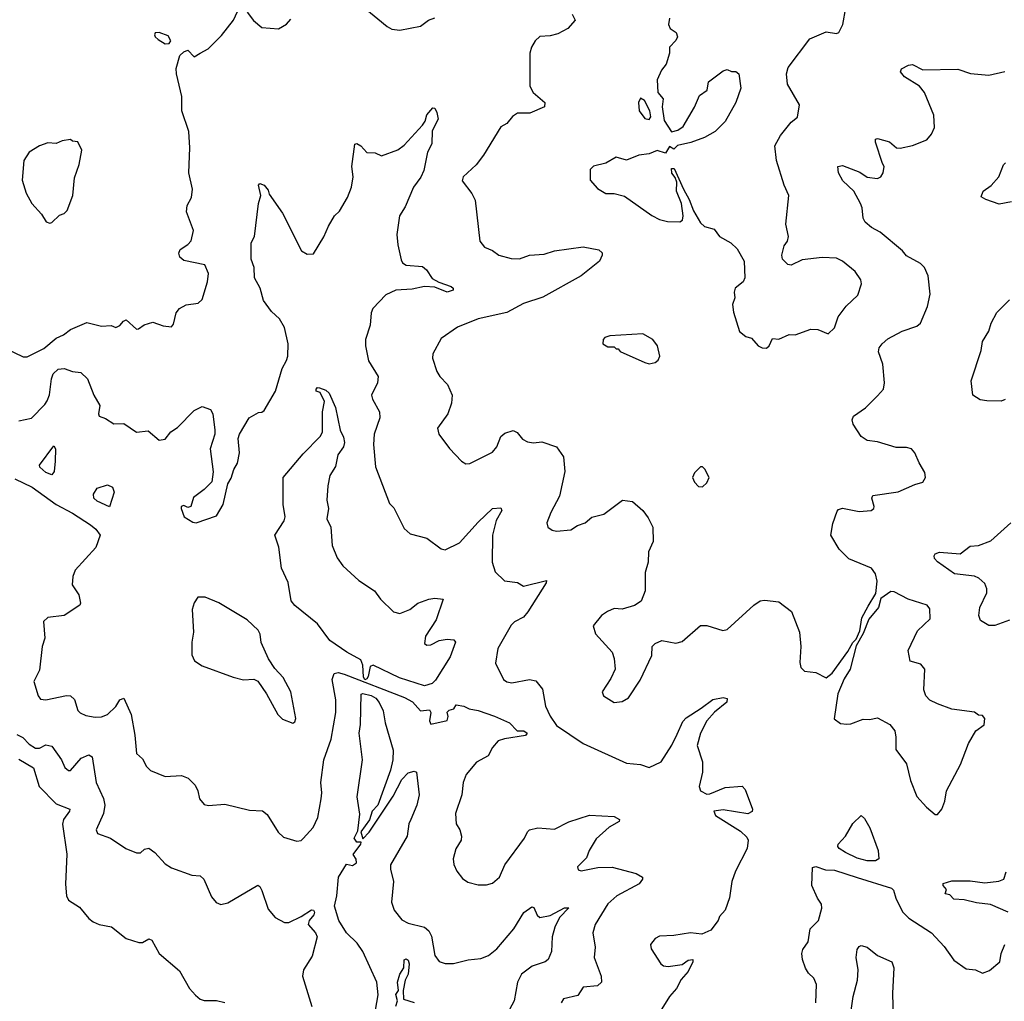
# Model space of a CAD drawing. Extents: x 2057697 to 2160550, y 827490 to 1016834.
# Tile 318 of 509: x 2122648 to 2127430, y 937793 to 942558. Entities that reach past the tile are written whole.
import ezdxf

# ---------------------------------------------------------------- set-up
doc = ezdxf.new("R2010")
doc.units = 0

msp = doc.modelspace()

# ---------------------------------------------------------------- linework, layer by layer
at = {"layer": '0CON20XD'}
for points in [[(2122581.2, 940961.2), (2122665, 940920.8), (2122685, 940920.8), (2122765, 940961.4), (2122825, 941011.9), (2122861.3, 941028.7), (2122895, 941054.4), (2122975, 941088), (2123045, 941070.6), (2123093, 941073), (2123115, 941063.3), (2123135, 941072.5), (2123152.5, 941095), (2123165, 941100), (2123215, 941056.2), (2123225, 941056.7), (2123252.7, 941077.3), (2123295, 941088.8), (2123345, 941071.2), (2123385, 941067.5), (2123395, 941080), (2123408.8, 941135), (2123424.1, 941155.9), (2123456.7, 941173.3), (2123515, 941181.2), (2123535, 941200), (2123560, 941285), (2123566, 941325), (2123547.7, 941367.7), (2123445, 941389.2), (2123426.2, 941405), (2123421.2, 941425), (2123427, 941443), (2123465, 941466.7), (2123481.2, 941485), (2123492.5, 941535), (2123458.8, 941625), (2123461.2, 941655), (2123483.3, 941695), (2123488, 941735), (2123469.2, 941815), (2123474.4, 941935), (2123469.4, 942015), (2123436.1, 942116.1), (2123435.5, 942185), (2123409.5, 942295), (2123408.6, 942321.4), (2123426.1, 942383.9), (2123445, 942401.2), (2123465, 942410), (2123495, 942377.5), (2123525, 942396), (2123563, 942417), (2123628.8, 942481.2), (2123686.2, 942555), (2123725, 942640)], [(2123752.5, 942595), (2123784.2, 942554.2), (2123825, 942520), (2123905, 942513.3), (2123943.9, 942536.1), (2123965, 942560)], [(2124325, 942613.8), (2124432.5, 942525), (2124455, 942511.2), (2124495, 942506.7), (2124595, 942526.7), (2124634.1, 942555.9), (2124665, 942566)], [(2126275, 940964), (2126287.5, 940975), (2126305, 941010), (2126335, 941006.7), (2126385, 941028.8), (2126415, 941028), (2126490, 941055), (2126525, 941053.8), (2126575, 941032.5), (2126605, 941061.2), (2126622.9, 941115), (2126662.4, 941167.6), (2126719.2, 941220.8), (2126736.9, 941275), (2126734, 941295), (2126706.2, 941335), (2126645, 941386), (2126615, 941400), (2126545.9, 941404.1), (2126448, 941392), (2126395, 941366.7), (2126379.3, 941369.3), (2126353.8, 941395), (2126350, 941415), (2126360.7, 941459.3), (2126377.7, 941482.3), (2126382, 941505), (2126370, 941565), (2126383.1, 941705), (2126361.5, 941755), (2126324.6, 941875), (2126315.6, 941945), (2126344, 941996), (2126395, 942060), (2126425.6, 942085), (2126435.6, 942145), (2126377.5, 942245), (2126371.9, 942295), (2126380, 942325), (2126485.7, 942464.3), (2126565, 942499.2), (2126615, 942491.2), (2126626.7, 942495), (2126646.2, 942535), (2126660, 942615)], [(2125331.2, 942585), (2125346, 942555), (2125310, 942515), (2125261.2, 942488.8), (2125225, 942479.2), (2125174.5, 942475.5), (2125152, 942455), (2125134, 942425), (2125126.7, 942395), (2125125.8, 942235), (2125142.5, 942205), (2125198.8, 942155), (2125197.5, 942135), (2125125.5, 942104.5), (2125065.9, 942104.1), (2125042.3, 942087.7), (2125015, 942053.3), (2124985, 942037.5), (2124900.3, 941899.7), (2124865, 941853.8), (2124802.5, 941795), (2124797.5, 941775), (2124844.1, 941714.1), (2124861.2, 941681.2), (2124882.8, 941482.8), (2124905, 941454.3), (2124945, 941437.5), (2124975, 941414.2), (2125035, 941398.1), (2125075, 941397.5), (2125124.6, 941415.4), (2125195, 941420), (2125245, 941436.4), (2125385, 941454.7), (2125461.1, 941441.1), (2125476.6, 941426.6), (2125478, 941415), (2125464.2, 941385.8), (2125375, 941313.8), (2125188.9, 941211.1), (2125095, 941180), (2125015, 941136.6), (2124874.4, 941105.6), (2124775, 941065.8), (2124695, 941010), (2124654.2, 940935), (2124652.9, 940915), (2124675, 940850), (2124689.2, 940825), (2124726.3, 940786.3), (2124749.2, 940735), (2124746.1, 940696.1), (2124728, 940645), (2124678, 940575), (2124684, 940545), (2124736.1, 940476.1), (2124794.3, 940414.3), (2124815, 940402), (2124835, 940404), (2124945, 940458.8), (2124966.3, 940483.7), (2124985, 940534.3), (2125005, 940550.8), (2125045, 940563.8), (2125065, 940553.8), (2125090.9, 940520.9), (2125115, 940508), (2125144.1, 940504.1), (2125185, 940508.8), (2125255, 940483.8), (2125289.2, 940435), (2125296.2, 940365), (2125269.4, 940245), (2125227.5, 940165), (2125208.8, 940115), (2125213.8, 940095), (2125235, 940079.2), (2125255, 940075.7), (2125325, 940082.2), (2125357.8, 940102.2), (2125395, 940114.6), (2125427.2, 940142.8), (2125485, 940158.1), (2125575.8, 940225.8), (2125625, 940218.8), (2125675, 940175.8), (2125700.2, 940140.2), (2125722.5, 940095), (2125725.6, 940025), (2125702.3, 939975), (2125700, 939925), (2125686.4, 939873.6), (2125686.2, 939785), (2125666.2, 939735), (2125635, 939713.8), (2125575, 939696.7), (2125535, 939698.8), (2125502.5, 939685), (2125473.3, 939665), (2125433.3, 939615), (2125445, 939576.7), (2125525, 939487.5), (2125536.1, 939456.1), (2125540, 939405), (2125519.7, 939360.3), (2125476.7, 939295), (2125483.3, 939275), (2125535, 939244), (2125575, 939248), (2125605, 939266.7), (2125661.7, 939351.7), (2125718.8, 939471.2), (2125720, 939515), (2125735, 939530), (2125766.4, 939543.6), (2125835, 939532), (2125865, 939540), (2125955, 939616.7), (2125985, 939616.7), (2126062.7, 939592.7), (2126085, 939597.5), (2126214.5, 939715.5), (2126245, 939736), (2126265, 939740), (2126335, 939731.2), (2126396.2, 939685), (2126436.2, 939585), (2126442.5, 939515), (2126436.8, 939436.8), (2126442.8, 939412.8), (2126460, 939395), (2126515, 939388.1), (2126565, 939362.2), (2126595, 939386.4), (2126669.8, 939490.2), (2126693.9, 939535), (2126710, 939550), (2126728.7, 939591.3), (2126738.8, 939655), (2126769.4, 939710.6), (2126806.9, 939773.1), (2126812.4, 939832.4), (2126805, 939868), (2126784.6, 939894.6), (2126675, 939940), (2126628.3, 939988.3), (2126588, 940055), (2126597.1, 940112.9), (2126618.3, 940171.7), (2126625, 940180), (2126644.2, 940185.8), (2126725, 940170), (2126784.3, 940175.7), (2126795.8, 940185), (2126797.5, 940195), (2126786.7, 940235), (2126792, 940248), (2126915, 940265.8), (2126995, 940301.2), (2127035, 940312.5), (2127047.5, 940335), (2127045, 940360), (2127016.4, 940406.4), (2126996.2, 940455), (2126978.8, 940475), (2126955, 940481.4), (2126905, 940480.8), (2126815, 940509.2), (2126765, 940515.7), (2126734.5, 940534.5), (2126696, 940595), (2126690.8, 940615), (2126697.3, 940632.7), (2126755.6, 940674.4), (2126815, 940732.5), (2126842.9, 940765), (2126848.2, 940795), (2126840.4, 940885), (2126818.6, 940945), (2126822.5, 940965), (2126836.4, 940985), (2126865, 941008.5), (2126933.7, 941046.3), (2127005, 941070.8), (2127023.8, 941085), (2127056.5, 941165), (2127070.6, 941225), (2127060.8, 941315), (2127042, 941355), (2127023.3, 941375), (2126955, 941412), (2126935.8, 941435), (2126826.8, 941526.8), (2126785, 941549.5), (2126754.4, 941575), (2126744.4, 941595), (2126740, 941645), (2126732.5, 941665), (2126698.8, 941725), (2126645.8, 941775), (2126625.8, 941815), (2126621.2, 941845), (2126645, 941849.4), (2126727.9, 941817.9), (2126765, 941793.3), (2126815, 941786.2), (2126830, 941795), (2126841.2, 941815), (2126846.2, 941845), (2126839.2, 941859.2), (2126805, 941962.5), (2126805, 941977.5), (2126815, 941981.2), (2126872.5, 941965), (2126906.4, 941936.4), (2126925, 941933.8), (2126985, 941947.1), (2127053.3, 941975), (2127077.3, 942002.7), (2127091.2, 942035), (2127088, 942095), (2127043.3, 942205), (2127018.8, 942235), (2126945, 942280), (2126926.7, 942305), (2126931.1, 942318.9), (2126965, 942337.1), (2126985, 942340), (2127035, 942313.6), (2127205, 942317.5), (2127266.8, 942296.8), (2127355, 942289.2), (2127433.4, 942306.6)], [(2125804.1, 942565.9), (2125800, 942535), (2125806.7, 942515), (2125836.2, 942495), (2125843.8, 942475), (2125835, 942456.7), (2125804.2, 942425), (2125804, 942395), (2125788.8, 942341.2), (2125765, 942313.3), (2125743.8, 942266.2), (2125748.2, 942205), (2125773.3, 942173.3), (2125768.5, 942135), (2125778.1, 942068.1), (2125813.9, 942013.9), (2125845, 942020.8), (2125870.3, 942039.7), (2125925, 942132.5), (2125949.5, 942190.5), (2125987.5, 942215), (2125994.2, 942255.8), (2126065, 942310), (2126085, 942315.8), (2126105, 942306.2), (2126125.8, 942305.8), (2126141.2, 942295), (2126150, 942225), (2126126, 942155), (2126075, 942063.8), (2126025.8, 942014.2), (2125975, 941986), (2125908.3, 941961.7), (2125842.7, 941947.3), (2125825, 941930), (2125805, 941942.5), (2125785, 941910), (2125745, 941923.3), (2125705, 941906.2), (2125655, 941900), (2125595, 941876), (2125545, 941890), (2125495, 941861.2), (2125435, 941846.7), (2125419.3, 941830.7), (2125418.3, 941778.3), (2125455, 941737.5), (2125495, 941713.8), (2125536.1, 941713.9), (2125585, 941700.8), (2125717.7, 941607.7), (2125755, 941588), (2125795, 941577.5), (2125855, 941576), (2125867.5, 941585), (2125871.4, 941605), (2125861.9, 941665), (2125838, 941725), (2125839.3, 941769.3), (2125832, 941792), (2125815, 941813.3), (2125813.9, 941836.1), (2125827.5, 941835), (2125872, 941735), (2125900, 941685), (2125920.2, 941630.2), (2125955, 941571.2), (2125975, 941553.3), (2126020.5, 941540.5), (2126047.5, 941505), (2126102.5, 941475), (2126132.5, 941445), (2126166.1, 941386.1), (2126170, 941305), (2126162.5, 941285), (2126122.5, 941255), (2126117.5, 941235), (2126121.7, 941208.3), (2126110, 941175), (2126115, 941137.5), (2126145, 941044), (2126175, 941020), (2126201.7, 941011.7), (2126235, 940974), (2126255, 940964.2), (2126275, 940964)], [(2123355, 942441.2), (2123375, 942442.1), (2123382.9, 942455), (2123368.8, 942478.8), (2123325, 942495.9), (2123306.6, 942493.4), (2123302.6, 942485), (2123306.8, 942475), (2123321, 942461), (2123355, 942441.2)], [(2125705, 942072.5), (2125713.6, 942086.4), (2125709.2, 942115), (2125683.3, 942165), (2125663, 942177), (2125653.3, 942155), (2125657.5, 942115), (2125685, 942077.5), (2125705, 942072.5)], [(2122645, 940610.8), (2122705, 940622.9), (2122770.8, 940689.2), (2122782, 940708), (2122793.2, 940736.8), (2122802.5, 940815), (2122811.4, 940838.6), (2122835, 940860.8), (2122865, 940865.3), (2122905, 940850), (2122945, 940844.4), (2122977.1, 940815), (2123008.6, 940735), (2123037.5, 940685), (2123031.2, 940645), (2123035, 940633.3), (2123065, 940622.5), (2123105, 940596), (2123155, 940598), (2123215, 940556.2), (2123271.7, 940561.7), (2123325, 940516.7), (2123355, 940521.2), (2123383, 940557), (2123415, 940578), (2123495, 940661.2), (2123535, 940680), (2123575.9, 940665.9), (2123586.2, 940645), (2123596, 940565), (2123596.2, 940545), (2123574.2, 940475), (2123587.7, 940362.3), (2123581.2, 940315), (2123545, 940276.7), (2123492.3, 940237.7), (2123480, 940195), (2123465, 940190), (2123445, 940200), (2123432.5, 940195), (2123432.5, 940185), (2123447.5, 940145), (2123489.2, 940119.2), (2123505, 940116.2), (2123605, 940150), (2123636.2, 940203.8), (2123658.8, 940305), (2123675, 940332.5), (2123688, 940375), (2123706.9, 940405), (2123715.8, 940455.8), (2123710, 940525), (2123716, 940545), (2123763.3, 940625), (2123808.3, 940651.7), (2123825, 940652.5), (2123835, 940660), (2123890, 940755), (2123922.5, 940865), (2123945, 940903.8), (2123950.5, 940925), (2123952, 940985), (2123933.7, 941063.7), (2123910.6, 941105), (2123872, 941142), (2123833.1, 941195), (2123816.8, 941255), (2123789.3, 941305), (2123787.8, 941355), (2123772.2, 941395), (2123772.5, 941475), (2123788, 941505), (2123808.6, 941665), (2123820, 941705), (2123808.8, 941755), (2123815, 941763.3), (2123835, 941753.8), (2123855, 941730), (2123860.5, 941710.5), (2123925, 941618.8), (2124016.7, 941435), (2124045, 941418.8), (2124075, 941421.2), (2124125.6, 941504.4), (2124147.5, 941555), (2124178, 941605), (2124201.7, 941628.3), (2124240.8, 941695), (2124259.2, 941745), (2124267.5, 941795), (2124260.8, 941845), (2124276.7, 941953.3), (2124285, 941957.5), (2124305, 941946), (2124335, 941913.8), (2124375, 941911.2), (2124405, 941896.7), (2124484.2, 941925.8), (2124515, 941948), (2124604.2, 942045), (2124617.1, 942065), (2124625, 942096.7), (2124655, 942130), (2124665, 942127.5), (2124675, 942107.5), (2124681.1, 942075), (2124651.7, 942018.3), (2124650.3, 941955), (2124628.5, 941915), (2124611.4, 941825), (2124596.6, 941793.4), (2124561.2, 941745), (2124521.3, 941648.7), (2124493.3, 941605), (2124480, 941515), (2124484.2, 941465), (2124501.4, 941391.4), (2124507.5, 941377.5), (2124525.7, 941365.7), (2124605, 941360), (2124623.8, 941343.8), (2124651.6, 941301.6), (2124683.3, 941283.3), (2124743.1, 941263.1), (2124753.8, 941255), (2124753.8, 941245), (2124725, 941234.6), (2124665, 941259.5), (2124615, 941262.9), (2124555, 941249.1), (2124475, 941244.4), (2124427.1, 941222.9), (2124363.3, 941155), (2124355.6, 941135), (2124350.6, 941075), (2124328.1, 941005), (2124327.8, 940975), (2124342.2, 940902.2), (2124390, 940825), (2124385.6, 940795), (2124357.5, 940735), (2124362.5, 940715), (2124395.7, 940655), (2124397.5, 940625), (2124369.4, 940545), (2124367.5, 940495), (2124377, 940387), (2124445, 940210), (2124465, 940187.5), (2124515, 940087.5), (2124545, 940062.5), (2124625, 940041.2), (2124695, 939988.8), (2124715, 939983.8), (2124785, 940018), (2124875, 940119.2), (2124945, 940184.3), (2124985, 940187.5), (2124989.2, 940175), (2124963.1, 940126.9), (2124944.2, 940055), (2124943.1, 939925), (2124957.3, 939877.3), (2125003.6, 939833.6), (2125065.3, 939825.3), (2125095, 939807.5), (2125206.2, 939835), (2125205, 939823.8), (2125116, 939684), (2125095, 939657.9), (2125051.4, 939635), (2125035, 939619.4), (2124970.6, 939505), (2124960, 939435), (2124997.5, 939355), (2125015, 939342.9), (2125038.3, 939338.3), (2125125, 939355.7), (2125155, 939348), (2125187.9, 939307.9), (2125202.2, 939225), (2125225, 939176.2), (2125255, 939132), (2125384.6, 939045), (2125595, 938948.4), (2125662.6, 938942.6), (2125705, 938927.5), (2125764.3, 938955.7), (2125815, 939035.7), (2125840.9, 939089.1), (2125869.3, 939150.7), (2125885, 939169.4), (2125958.8, 939215), (2126015, 939258.6), (2126065, 939267.8), (2126085, 939262.5), (2126082.9, 939245), (2126023.2, 939196.8), (2125986.2, 939155), (2125954.5, 939095), (2125938.5, 939035), (2125964.3, 938955), (2125964.4, 938905), (2125948.8, 938835), (2125954, 938815), (2125985, 938798), (2126000.7, 938799.3), (2126075, 938830), (2126156.4, 938836.4), (2126171.7, 938821.7), (2126208, 938725), (2126205, 938713.8), (2126185, 938703.3), (2126065, 938722), (2126020, 938715), (2126027.5, 938695), (2126148.3, 938618.3), (2126179.6, 938589.6), (2126186.5, 938575), (2126181.9, 938535), (2126124.2, 938425), (2126107.5, 938375), (2126096, 938295), (2126074, 938236), (2126046.7, 938205), (2126040, 938185), (2126005, 938137.5), (2125960.7, 938119.3), (2125905.7, 938125.7), (2125825, 938112), (2125755, 938108.8), (2125735, 938097.5), (2125711.7, 938068.3), (2125715, 938047.5), (2125762, 937975), (2125775, 937964.2), (2125798.3, 937961.7), (2125865, 937972), (2125895, 937992), (2125917.5, 937995), (2125918, 937985), (2125895, 937936.7), (2125861.2, 937898.8), (2125837.9, 937855), (2125804.4, 937815.6), (2125735, 937704)], [(2122795, 941570), (2122805, 941572.5), (2122841.7, 941608.3), (2122865, 941616.7), (2122878.8, 941631.2), (2122905.8, 941705), (2122915, 941790), (2122936.7, 941855), (2122950, 941925), (2122930, 941965), (2122905, 941967.5), (2122895, 941976.7), (2122855, 941970), (2122825, 941957.1), (2122785, 941960), (2122744.6, 941945.4), (2122693.8, 941915), (2122669.2, 941875), (2122661.2, 941778.8), (2122679.2, 941715), (2122708, 941665), (2122754.1, 941614.1), (2122777, 941577), (2122795, 941570)], [(2127465, 941674), (2127405, 941662.5), (2127340, 941685), (2127318.3, 941698.3), (2127327.5, 941725), (2127367, 941753), (2127403.8, 941795), (2127426.4, 941853.6), (2127436.4, 941863.6)], [(2127435, 940713.3), (2127415, 940706.7), (2127345, 940708), (2127313.2, 940713.2), (2127276.7, 940735), (2127268.8, 940805), (2127317.9, 940952.1), (2127324.2, 940995), (2127355.8, 941045), (2127366, 941085), (2127394.2, 941135.8), (2127455, 941198)], [(2125705, 940887.5), (2125735, 940893.3), (2125750, 940905), (2125756.7, 940925), (2125746.7, 940975), (2125722.5, 941005), (2125675, 941033.3), (2125515, 941022.5), (2125490, 941015), (2125482.5, 941005), (2125480, 940985), (2125505, 940970), (2125535, 940970), (2125545, 940960), (2125555, 940960), (2125565, 940947.5), (2125685, 940893.3), (2125705, 940887.5)], [(2124615, 939324.7), (2124492.6, 939362.6), (2124365, 939424), (2124351.2, 939418.8), (2124341, 939369), (2124335, 939357.6), (2124325, 939353.8), (2124318.2, 939368.2), (2124314.8, 939425), (2124305, 939450.8), (2124238, 939488), (2124154.6, 939545), (2124095, 939625.6), (2123985, 939713.5), (2123966.9, 939736.9), (2123952.5, 939825), (2123919.6, 939895), (2123907.6, 939997.6), (2123887.8, 940055), (2123932.9, 940125), (2123937.5, 940145), (2123927.3, 940205), (2123928.6, 940335), (2124025, 940450), (2124108.1, 940535), (2124118.5, 940555), (2124119.4, 940655), (2124128.8, 940705), (2124107.3, 940747.3), (2124087.5, 940755), (2124087.5, 940765), (2124095, 940772.5), (2124105, 940770), (2124135, 940759.6), (2124151.2, 940745), (2124182, 940675), (2124204.6, 940565), (2124220.9, 940530.9), (2124225.4, 940505), (2124221.1, 940485), (2124193.1, 940445), (2124181.4, 940388.6), (2124154.6, 940345), (2124145.4, 940295), (2124140.4, 940225), (2124148.5, 940185), (2124140.5, 940135), (2124159.4, 940095), (2124165.5, 940005), (2124190, 939945), (2124217.3, 939907.3), (2124295.8, 939835), (2124372, 939785), (2124401.2, 939745), (2124463.6, 939683.6), (2124495, 939675.6), (2124542.5, 939695), (2124582, 939725), (2124635.5, 939744.5), (2124665, 939750), (2124705.6, 939745.6), (2124670.4, 939645), (2124619.4, 939565), (2124615, 939530), (2124625, 939522), (2124645, 939522.9), (2124686.2, 939543.8), (2124725, 939550.5), (2124756.9, 939546.9), (2124765.7, 939535.7), (2124739.6, 939465), (2124668.5, 939351.5), (2124651.4, 939335), (2124615, 939324.7)], [(2122805, 940348.1), (2122775, 940359.6), (2122745.8, 940385), (2122744.2, 940395), (2122815, 940489.2), (2122822.2, 940475), (2122821.2, 940415), (2122816.1, 940363.9), (2122805, 940348.1)], [(2125965, 940290), (2125985, 940310), (2125996.2, 940335), (2125976.1, 940376.1), (2125965, 940387.5), (2125955, 940387.5), (2125925, 940357.5), (2125916.7, 940335), (2125925, 940312.5), (2125945, 940292.5), (2125965, 940290)], [(2122625, 940329.5), (2122708.4, 940288.4), (2122824.8, 940204.8), (2122905, 940161.7), (2122992.3, 940105), (2123017.5, 940085), (2123038.5, 940055), (2123017.5, 939995), (2122918, 939885), (2122906, 939855), (2122902.9, 939815), (2122935.5, 939765.5), (2122944.1, 939725.9), (2122940.8, 939715), (2122865, 939665.7), (2122784.4, 939655.6), (2122764.1, 939635.9), (2122771.2, 939555), (2122757.1, 939515), (2122745, 939400), (2122717.5, 939345), (2122738.8, 939275), (2122749.3, 939259.3), (2122775, 939256), (2122875, 939277.5), (2122895.8, 939275.8), (2122915, 939257.5), (2122930.8, 939205), (2122942.6, 939192.6), (2122969.8, 939179.8), (2123015, 939172.7), (2123046.5, 939173.5), (2123074.5, 939185.5), (2123115.5, 939224.5), (2123135, 939256.2), (2123155, 939263.8), (2123190, 939185), (2123208.1, 939085), (2123216.1, 938996.1), (2123245, 938970), (2123265, 938932.5), (2123283.9, 938913.9), (2123355, 938884.2), (2123435, 938888.2), (2123466.2, 938876.2), (2123501.2, 938841.2), (2123514, 938815), (2123521.2, 938775), (2123545, 938748.8), (2123565, 938744), (2123645, 938749.2), (2123765, 938720.8), (2123827.8, 938717.8), (2123849.8, 938699.8), (2123903.6, 938613.6), (2123930.3, 938590.3), (2123995, 938570), (2124015, 938573.3), (2124025, 938582.5), (2124074.2, 938635.8), (2124095.7, 938685), (2124112.7, 938775), (2124116.4, 938805), (2124110.5, 938855), (2124126.2, 938965), (2124161.6, 939065), (2124184, 939195), (2124183, 939257), (2124166, 939355), (2124175.2, 939384.8), (2124195, 939388.4), (2124225, 939380.4), (2124517.7, 939267.7), (2124556.6, 939246.6), (2124595, 939203.1), (2124638, 939208), (2124645.5, 939195.5), (2124638, 939155), (2124645, 939138.8), (2124724.3, 939155.7), (2124730, 939175), (2124724, 939196), (2124734.1, 939205.9), (2124756.7, 939213.3), (2124768.3, 939231.7), (2124805, 939225.4), (2124831.8, 939211.8), (2124875, 939205.2), (2124955, 939177.5), (2125027.3, 939145), (2125065, 939105.7), (2125097.5, 939105), (2125112.5, 939095), (2125105, 939082.5), (2125002.5, 939067.5), (2124972.2, 939057.8), (2124944.5, 939025.5), (2124924, 938985), (2124866.7, 938953.3), (2124816.6, 938893.4), (2124802.3, 938855), (2124796.2, 938795), (2124765.5, 938705), (2124768.1, 938655), (2124785.7, 938625), (2124794.3, 938595), (2124792, 938575), (2124767, 938533), (2124754.2, 938485), (2124757.3, 938457.3), (2124771.2, 938425), (2124798.3, 938388.3), (2124825, 938371.2), (2124875, 938358), (2124915, 938358), (2124945, 938366.2), (2124978, 938395), (2125004.2, 938455), (2125100, 938585), (2125115, 938615.6), (2125125, 938625.4), (2125165, 938635.5), (2125245, 938628.9), (2125315, 938664.5), (2125415, 938695.7), (2125535, 938690.3), (2125561.4, 938675), (2125560, 938665), (2125511.5, 938638.5), (2125448.1, 938581.9), (2125413.5, 938525), (2125400.5, 938489.5), (2125357.5, 938445), (2125360.7, 938430.7), (2125375, 938426.2), (2125456.9, 938443.1), (2125525, 938444.6), (2125642.4, 938412.4), (2125672.5, 938395), (2125672.9, 938385), (2125657.3, 938362.7), (2125549.1, 938305), (2125505, 938265.4), (2125442.5, 938165), (2125431.9, 938125), (2125443.5, 938055), (2125438.5, 938005), (2125472.7, 937915), (2125474.5, 937885.5), (2125455, 937868.1), (2125385, 937862.2), (2125359.7, 937820.3), (2125290, 937805), (2125277.5, 937785)], [(2123085, 940193.3), (2123025, 940220.9), (2123008.9, 940235), (2123006.5, 940255), (2123025, 940283.1), (2123075, 940300), (2123098.8, 940288.8), (2123107.5, 940265), (2123085, 940193.3)], [(2127455, 939642.5), (2127385, 939617.5), (2127355, 939617.8), (2127315, 939642), (2127306.9, 939665), (2127311.1, 939705), (2127345.4, 939775), (2127345.4, 939795), (2127335, 939820.6), (2127306.2, 939846.2), (2127285, 939856.2), (2127188.6, 939868.6), (2127105, 939925.7), (2127091.7, 939941.7), (2127089.2, 939955), (2127094.5, 939965.5), (2127115, 939972.5), (2127216.2, 939965), (2127265, 940001.9), (2127305.4, 940004.6), (2127365, 940027.8), (2127462.5, 940115)], [(2127105, 938700), (2127126.7, 938725), (2127141.2, 938765), (2127150, 938815), (2127217.7, 938942.3), (2127256.4, 939043.6), (2127292.5, 939105), (2127332.5, 939135), (2127336.4, 939166.4), (2127325, 939180), (2127305, 939182.5), (2127285, 939196.7), (2127175, 939210.5), (2127105, 939236.4), (2127069.2, 939255), (2127048.6, 939275), (2127039.4, 939305), (2127044.3, 939405), (2127025, 939428.6), (2126973.1, 939443.1), (2126964, 939495), (2127008.1, 939591.9), (2127070.2, 939649.8), (2127067.9, 939697.9), (2127055.6, 939715.6), (2126963.8, 939745), (2126895, 939780), (2126878.6, 939781.4), (2126831.2, 939748.8), (2126820, 939705), (2126772.1, 939647.9), (2126745, 939578.8), (2126711.5, 939518.5), (2126682, 939405), (2126652.5, 939357.5), (2126621.6, 939285), (2126604.4, 939164.4), (2126635, 939141.2), (2126665, 939138.8), (2126685, 939140), (2126745, 939162.5), (2126775, 939160), (2126815, 939168.8), (2126875, 939136.7), (2126898, 939105), (2126904.2, 939075), (2126904, 939015), (2126955.9, 938945.9), (2126974, 938865), (2127005, 938787.5), (2127052.5, 938735), (2127095, 938700), (2127105, 938700)], [(2123975, 939142.5), (2123985, 939150), (2123988.8, 939165), (2123966, 939295), (2123928.8, 939365), (2123888.3, 939408.3), (2123856.7, 939455), (2123821.2, 939535), (2123816, 939575), (2123807.1, 939595), (2123753.9, 939645), (2123615, 939726.6), (2123550, 939755), (2123513.3, 939755), (2123495, 939727.5), (2123486, 939695), (2123492.9, 939585), (2123484.3, 939535.7), (2123484, 939475), (2123496.7, 939445), (2123535, 939421.2), (2123685, 939366.7), (2123735, 939353.3), (2123785, 939356.7), (2123805, 939347.5), (2123847.5, 939285), (2123902.5, 939185), (2123925, 939162.5), (2123975, 939142.5)], [(2124363.1, 937675), (2124389.5, 937825), (2124382.2, 937885), (2124315, 938034.2), (2124286.7, 938075), (2124235.6, 938125), (2124197.8, 938185), (2124176.7, 938255), (2124187.9, 938305), (2124196.2, 938395), (2124235, 938458.2), (2124265, 938452.1), (2124284.7, 938465), (2124283.3, 938483.3), (2124267.5, 938505), (2124305.3, 938555.3), (2124306.1, 938566.1), (2124285, 938566), (2124272.8, 938585), (2124290.4, 938619.6), (2124300.8, 938700.8), (2124287.8, 938785), (2124312.5, 938965), (2124296.7, 939095), (2124303.2, 939136.8), (2124306.3, 939283.7), (2124315, 939286.8), (2124355, 939277.2), (2124378.5, 939265), (2124395, 939244), (2124412.9, 939202.9), (2124422.9, 939145), (2124462.2, 939012.2), (2124460.2, 938965), (2124449.6, 938915), (2124388.2, 938745), (2124360.8, 938715), (2124346.9, 938673.1), (2124305.9, 938615), (2124315, 938582), (2124345, 938613.5), (2124461.5, 938788.5), (2124505, 938869.6), (2124535, 938901.8), (2124565, 938910), (2124575.5, 938905.5), (2124588.5, 938795), (2124576.9, 938745), (2124548.4, 938675), (2124537.9, 938655), (2124530, 938595), (2124450, 938455), (2124448.5, 938435), (2124464.6, 938374.6), (2124454.5, 938274.5), (2124466.9, 938235), (2124505, 938188.6), (2124535, 938171.4), (2124615, 938152), (2124636, 938135), (2124649.1, 938109.1), (2124664.5, 938014.5), (2124685.7, 937985.7), (2124715, 937977.1), (2124755, 937975.7), (2124825.7, 937994.3), (2124888.7, 938001.3), (2124925, 938015.6), (2124965, 938047.1), (2125048.8, 938145), (2125096.3, 938223.7), (2125135, 938251.2), (2125145, 938248), (2125161.7, 938211.7), (2125175, 938199.2), (2125225, 938210), (2125295, 938246.5), (2125315, 938245.8), (2125270.8, 938199.2), (2125247.5, 938152.5), (2125234.6, 938105), (2125231.9, 938035), (2125214.2, 937995), (2125201.2, 937985), (2125136.9, 937963.1), (2125084.8, 937925.2), (2125065.3, 937885.3), (2125049.6, 937795), (2125006.9, 937715)], [(2122635, 939087.4), (2122664, 939074), (2122695, 939040.4), (2122725, 939021.8), (2122745, 939021.1), (2122775, 939037.1), (2122805, 939031.5), (2122850.9, 938965), (2122867.6, 938927.6), (2122885, 938913.8), (2122895, 938913.8), (2122946.7, 938973.3), (2122985, 938989.3), (2122999.7, 938979.7), (2123020.6, 938855), (2123055, 938778), (2123061.6, 938745), (2123055.9, 938704.1), (2123020, 938625), (2123027, 938607), (2123090, 938585), (2123163.9, 938533.9), (2123215, 938513.3), (2123235, 938513.3), (2123255, 938531.2), (2123275, 938536.2), (2123305, 938515.8), (2123355, 938460), (2123385, 938440), (2123484.4, 938404.4), (2123525, 938402.5), (2123542, 938385), (2123579.7, 938299.7), (2123603.2, 938273.2), (2123625, 938262.5), (2123659.3, 938270.7), (2123805, 938356.2), (2123815, 938350), (2123825, 938330), (2123855, 938240), (2123889.4, 938199.4), (2123935, 938176), (2123955, 938175.8), (2124015.5, 938204.5), (2124065, 938237.5), (2124075.4, 938235.4), (2124080, 938225), (2124077.3, 938212.7), (2124053.8, 938185), (2124050, 938165), (2124085.8, 938125.8), (2124093.3, 938105), (2124068.7, 938011.3), (2124027.5, 937945), (2124021.4, 937915), (2124067.6, 937767.6)], [(2122645, 938968.6), (2122715, 938925.5), (2122742.3, 938835), (2122825, 938751.1), (2122891.2, 938725), (2122890.6, 938715), (2122861.8, 938675), (2122857.1, 938652.9), (2122877.4, 938507.4), (2122871.4, 938361.4), (2122875.3, 938305.3), (2122885, 938284.3), (2122939.6, 938249.6), (2122984.5, 938194.5), (2123005, 938179.2), (2123035, 938165.8), (2123095, 938154), (2123165, 938098), (2123227.7, 938077.7), (2123245, 938078), (2123275, 938096), (2123290.3, 938090.3), (2123325.5, 938025.5), (2123425, 937940), (2123473.3, 937855), (2123502.3, 937822.3), (2123525, 937803.3), (2123545, 937796.7), (2123605, 937796.7), (2123645, 937787.5)], [(2126805, 938474.5), (2126765, 938475.4), (2126715, 938488.4), (2126659.1, 938515), (2126628.1, 938535), (2126622.2, 938545), (2126623.7, 938556.3), (2126658.6, 938595), (2126695, 938656), (2126735, 938694), (2126750.7, 938680.7), (2126777.8, 938635), (2126818.1, 938525), (2126821.2, 938485), (2126805, 938474.5)], [(2126514.3, 937785.7), (2126518.1, 937875), (2126506, 937905), (2126479.7, 937929.7), (2126464.4, 937954.4), (2126450, 937995), (2126447.5, 938025), (2126452, 938045), (2126478.3, 938081.7), (2126488, 938145), (2126527.5, 938185), (2126544.3, 938245), (2126542.5, 938265), (2126523.2, 938293.2), (2126495.7, 938355), (2126498.3, 938441.7), (2126515, 938447.1), (2126561.7, 938431.7), (2126605, 938429), (2126715, 938393.6)], [(2126715, 938393.6), (2126882.5, 938342.5), (2126892.4, 938332.4), (2126903, 938293), (2126936.6, 938226.6), (2126967, 938197), (2127076, 938125), (2127138.3, 938058.3), (2127185, 937992.5), (2127245, 937951.2), (2127290, 937945), (2127325, 937930), (2127358.3, 937941.7), (2127408, 937985), (2127414.3, 938025), (2127432.1, 938067.9)], [(2127449.2, 938225), (2127362.6, 938262.6), (2127295, 938270.2), (2127235, 938286.1), (2127185, 938288.6), (2127165, 938310), (2127142.5, 938315), (2127150, 938335), (2127133.3, 938355), (2127133.3, 938365), (2127175, 938377.1), (2127265, 938377.6), (2127335, 938368.4), (2127403.8, 938376.2), (2127427.8, 938385), (2127438.9, 938421.1)], [(2126696.3, 937816.3), (2126717.5, 937895), (2126721.2, 937945), (2126710, 938005), (2126715.8, 938044.2), (2126725, 938058.8), (2126735, 938063.8), (2126765, 938056), (2126814.7, 938014.7), (2126884.5, 937984.5), (2126894.5, 937955), (2126887, 937833), (2126890.8, 937705)], [(2124475, 937770), (2124482.9, 937795), (2124475, 937826), (2124488.8, 937845), (2124482.5, 937885), (2124495.4, 937925), (2124514.6, 937955), (2124515.8, 937994.2), (2124525, 937999.2), (2124535, 937992.9), (2124540, 937975), (2124535.3, 937925), (2124520.5, 937895), (2124511.2, 937845), (2124512.5, 937802.5), (2124565, 937787.1)], [(2126671.6, 937648.4), (2126696.3, 937816.3)]]:
    msp.add_lwpolyline(points, dxfattribs=at)

doc.saveas('drawing.dxf')
